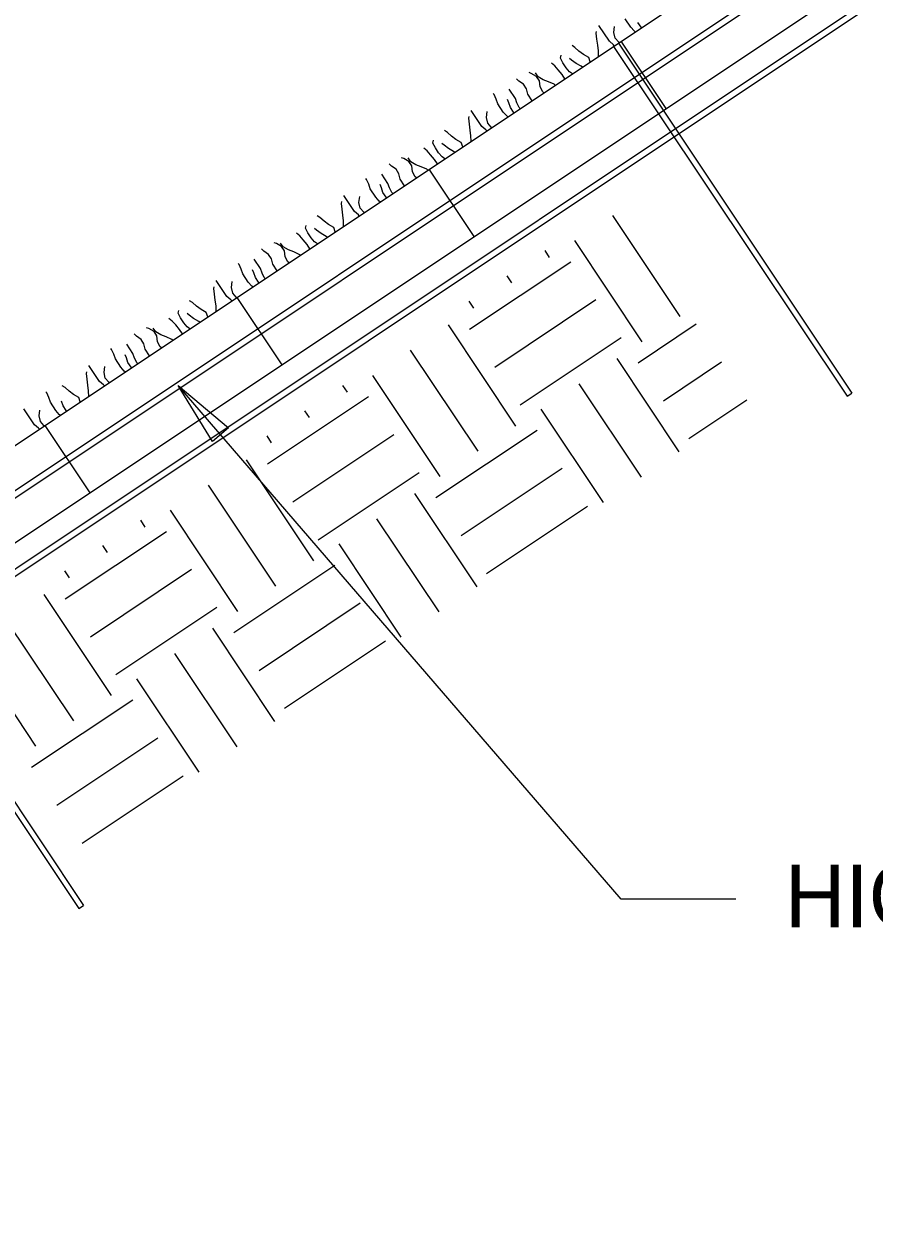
# Model space of a CAD drawing. Extents: x 638850 to 644908, y 297188 to 298900.
# Drawn here: x 643142.5 to 643180.5, y 297715.7 to 297769.1 of the extents above; entities that cross this region are included whole.
import ezdxf

# ---------------------------------------------------------------- set-up
doc = ezdxf.new("R2010")
doc.units = 0
for name, color, linetype in [('13', 7, 'Continuous'), ('3', 7, 'Continuous'), ('4', 7, 'Continuous'), ('5', 7, 'Continuous'), ('6', 7, 'Continuous'), ('7', 7, 'Continuous'), ('8', 7, 'Continuous'), ('9', 7, 'Continuous')]:
    doc.layers.add(name, color=color, linetype=linetype)

msp = doc.modelspace()

# ---------------------------------------------------------------- linework, layer by layer
at = {"layer": '13'}
for p, q in [((643171.858, 297755.988), (643168.846, 297760.504)), ((643170.164, 297754.859), (643167.153, 297759.375)), ((643166.024, 297758.622), (643165.817, 297758.932)), ((643162.448, 297755.422), (643166.964, 297758.433)), ((643164.33, 297757.493), (643164.124, 297757.803)), ((643162.636, 297756.364), (643162.43, 297756.672)), ((643163.577, 297753.728), (643168.093, 297756.739)), ((643164.519, 297751.094), (643161.507, 297755.61)), ((643169.975, 297753.919), (643172.576, 297755.654)), ((643164.708, 297752.034), (643169.222, 297755.046)), ((643162.825, 297749.965), (643159.814, 297754.481)), ((643171.814, 297749.937), (643169.035, 297754.106)), ((643171.104, 297752.225), (643173.705, 297753.96)), ((643161.132, 297748.836), (643158.12, 297753.352)), ((643156.991, 297752.599), (643156.785, 297752.907)), ((643170.121, 297748.808), (643167.342, 297752.977)), ((643153.415, 297749.398), (643157.931, 297752.41)), ((643155.298, 297751.47), (643155.091, 297751.778)), ((643168.427, 297747.679), (643165.648, 297751.848)), ((643172.236, 297750.532), (643174.837, 297752.267)), ((643154.546, 297747.705), (643159.06, 297750.716)), ((643160.943, 297747.894), (643165.459, 297750.905)), ((643153.604, 297750.339), (643153.398, 297750.649)), ((643155.487, 297745.071), (643152.475, 297749.587)), ((643162.074, 297746.2), (643166.588, 297749.212)), ((643155.675, 297746.011), (643160.192, 297749.023)), ((643153.793, 297743.942), (643150.781, 297748.456)), ((643162.782, 297743.914), (643160.003, 297748.083)), ((643163.203, 297744.507), (643167.719, 297747.518)), ((643152.099, 297742.811), (643149.088, 297747.327)), ((643161.088, 297742.785), (643158.309, 297746.954)), ((643147.959, 297746.576), (643147.753, 297746.884)), ((643144.385, 297743.375), (643148.901, 297746.387)), ((643146.265, 297745.445), (643146.059, 297745.755)), ((643159.397, 297741.656), (643156.616, 297745.825)), ((643151.913, 297741.871), (643156.429, 297744.882)), ((643144.572, 297744.316), (643144.365, 297744.626)), ((643145.514, 297741.682), (643150.03, 297744.693)), ((643146.454, 297739.048), (643143.443, 297743.562)), ((643146.643, 297739.988), (643151.159, 297743)), ((643153.042, 297740.177), (643157.558, 297743.189)), ((643144.761, 297737.917), (643141.749, 297742.433)), ((643153.752, 297737.891), (643150.97, 297742.06)), ((643143.067, 297736.788), (643140.055, 297741.304)), ((643154.171, 297738.484), (643158.687, 297741.495)), ((643152.058, 297736.762), (643149.277, 297740.928)), ((643150.365, 297735.631), (643147.583, 297739.799)), ((643142.88, 297735.848), (643147.396, 297738.859)), ((643144.009, 297734.154), (643148.526, 297737.166)), ((643145.138, 297732.461), (643149.655, 297735.472))]:
    msp.add_line(p, q, dxfattribs=at)
at = {"layer": '4'}
msp.add_lwpolyline([(643281.395, 297840.752), (643094.37, 297716.022), (643094.214, 297716.257), (643281.239, 297840.986)], close=True, dxfattribs=at)
at = {"layer": '5'}
for p, q in [((643093.743, 297717.948), (643280.768, 297842.678)), ((643094.841, 297714.331), (643281.864, 297839.058)), ((643171.232, 297765.277), (643169.224, 297768.286)), ((643162.652, 297759.553), (643160.643, 297762.565)), ((643154.071, 297753.832), (643152.065, 297756.842)), ((643145.492, 297748.109), (643143.484, 297751.12))]:
    msp.add_line(p, q, dxfattribs=at)
at = {"layer": '6'}
for p, q in [((643169.224, 297729.953), (643149.42, 297752.903)), ((643174.346, 297729.953), (643169.224, 297729.953))]:
    msp.add_line(p, q, dxfattribs=at)
msp.add_lwpolyline([(643150.962, 297750.399), (643149.42, 297752.903), (643151.672, 297751.012)], close=True, dxfattribs=at)
at = {"layer": '7'}
for p, q in [((643168.883, 297768.055), (643169.098, 297768.199)), ((643168.883, 297768.055), (643179.309, 297752.422)), ((643169.098, 297768.199), (643179.524, 297752.565)), ((643179.309, 297752.422), (643179.524, 297752.565)), ((643134.561, 297745.166), (643144.987, 297729.533)), ((643134.776, 297745.309), (643145.202, 297729.676)), ((643144.987, 297729.533), (643145.202, 297729.676))]:
    msp.add_line(p, q, dxfattribs=at)
at = {"layer": '8'}
msp.add_lwpolyline([(643282.481, 297837.972), (643095.595, 297713.336), (643095.438, 297713.569), (643282.324, 297838.207)], close=True, dxfattribs=at)
at = {"layer": '9'}
for p, q in [((643168.694, 297768.28), (643168.218, 297768.994)), ((643168.897, 297768.671), (643168.928, 297768.938)), ((643169.647, 297768.916), (643169.403, 297769.283)), ((643169.799, 297768.743), (643169.647, 297768.916)), ((643170.107, 297768.912), (643169.963, 297769.127)), ((643170.129, 297768.89), (643170.107, 297768.912)), ((643168.108, 297768.638), (643168.123, 297768.713)), ((643168.138, 297768.374), (643168.108, 297768.638)), ((643168.172, 297768.115), (643168.138, 297768.374)), ((643168.871, 297768.124), (643168.694, 297768.28)), ((643168.952, 297768.424), (643168.897, 297768.671)), ((643169.108, 297768.246), (643168.952, 297768.424)), ((643169.847, 297768.702), (643169.799, 297768.743)), ((643167.154, 297768.002), (643167.024, 297768.088)), ((643167.334, 297767.838), (643167.154, 297768.002)), ((643167.534, 297767.69), (643167.334, 297767.838)), ((643168.204, 297767.852), (643168.172, 297768.115)), ((643168.213, 297767.612), (643168.204, 297767.852)), ((643168.912, 297768.078), (643168.871, 297768.124)), ((643169.137, 297768.229), (643169.108, 297768.246)), ((643166.251, 297767.181), (643166.099, 297767.299)), ((643166.508, 297767.535), (643166.537, 297767.656)), ((643166.614, 297767.321), (643166.508, 297767.535)), ((643166.761, 297767.101), (643166.614, 297767.321)), ((643167.002, 297767.436), (643166.91, 297767.519)), ((643167.203, 297767.286), (643167.002, 297767.436)), ((643167.429, 297767.163), (643167.203, 297767.286)), ((643167.767, 297767.56), (643167.534, 297767.69)), ((643167.837, 297767.361), (643167.767, 297767.56)), ((643165.205, 297766.838), (643165.104, 297766.88)), ((643165.435, 297766.71), (643165.205, 297766.838)), ((643165.514, 297766.689), (643165.396, 297766.866)), ((643165.565, 297766.514), (643165.435, 297766.71)), ((643165.741, 297766.567), (643165.514, 297766.689)), ((643166.402, 297767.008), (643166.251, 297767.181)), ((643166.576, 297766.802), (643166.402, 297767.008)), ((643166.706, 297766.607), (643166.576, 297766.802)), ((643166.916, 297766.922), (643166.761, 297767.101)), ((643167.038, 297766.829), (643166.916, 297766.922)), ((643167.488, 297767.129), (643167.429, 297767.163)), ((643164.491, 297765.733), (643164.217, 297766.145)), ((643164.65, 297766.505), (643164.544, 297766.609)), ((643164.856, 297766.36), (643164.65, 297766.505)), ((643164.986, 297766.165), (643164.856, 297766.36)), ((643165.042, 297765.918), (643164.986, 297766.165)), ((643165.597, 297766.251), (643165.565, 297766.514)), ((643165.715, 297766.019), (643165.597, 297766.251)), ((643165.979, 297766.469), (643165.741, 297766.567)), ((643166.226, 297766.36), (643165.979, 297766.469)), ((643166.276, 297766.321), (643166.226, 297766.36)), ((643163.539, 297765.902), (643163.505, 297765.952)), ((643163.64, 297765.695), (643163.539, 297765.902)), ((643163.707, 297765.484), (643163.64, 297765.695)), ((643164.2, 297765.539), (643164.146, 297765.675)), ((643164.564, 297765.526), (643164.491, 297765.733)), ((643165.236, 297765.627), (643165.042, 297765.918)), ((643165.768, 297765.982), (643165.715, 297766.019)), ((643162.998, 297764.482), (643162.522, 297765.195)), ((643163.202, 297764.873), (643163.233, 297765.139)), ((643163.952, 297765.118), (643163.707, 297765.484)), ((643164.104, 297764.945), (643163.952, 297765.118)), ((643164.268, 297765.328), (643164.2, 297765.539)), ((643164.411, 297765.114), (643164.268, 297765.328)), ((643164.434, 297765.092), (643164.411, 297765.114)), ((643164.665, 297765.32), (643164.564, 297765.526)), ((643164.706, 297765.274), (643164.665, 297765.32)), ((643162.412, 297764.84), (643162.427, 297764.915)), ((643162.442, 297764.575), (643162.412, 297764.84)), ((643162.477, 297764.316), (643162.442, 297764.575)), ((643163.257, 297764.626), (643163.202, 297764.873)), ((643163.412, 297764.447), (643163.257, 297764.626)), ((643164.152, 297764.904), (643164.104, 297764.945)), ((643161.458, 297764.204), (643161.328, 297764.289)), ((643161.64, 297764.041), (643161.458, 297764.204)), ((643161.839, 297763.891), (643161.64, 297764.041)), ((643162.509, 297764.053), (643162.477, 297764.316)), ((643162.517, 297763.814), (643162.509, 297764.053)), ((643163.175, 297764.326), (643162.998, 297764.482)), ((643163.216, 297764.28), (643163.175, 297764.326)), ((643163.442, 297764.43), (643163.412, 297764.447)), ((643160.555, 297763.382), (643160.403, 297763.5)), ((643160.812, 297763.736), (643160.841, 297763.857)), ((643160.918, 297763.523), (643160.812, 297763.736)), ((643161.065, 297763.302), (643160.918, 297763.523)), ((643161.306, 297763.638), (643161.214, 297763.72)), ((643161.508, 297763.488), (643161.306, 297763.638)), ((643161.734, 297763.364), (643161.508, 297763.488)), ((643162.071, 297763.762), (643161.839, 297763.891)), ((643162.141, 297763.563), (643162.071, 297763.762)), ((643159.51, 297763.04), (643159.409, 297763.082)), ((643159.739, 297762.911), (643159.51, 297763.04)), ((643159.818, 297762.891), (643159.7, 297763.068)), ((643160.707, 297763.209), (643160.555, 297763.382)), ((643160.88, 297763.004), (643160.707, 297763.209)), ((643161.01, 297762.809), (643160.88, 297763.004)), ((643161.221, 297763.124), (643161.065, 297763.302)), ((643161.343, 297763.031), (643161.221, 297763.124)), ((643161.793, 297763.331), (643161.734, 297763.364)), ((643158.955, 297762.706), (643158.849, 297762.81)), ((643159.161, 297762.562), (643158.955, 297762.706)), ((643159.291, 297762.367), (643159.161, 297762.562)), ((643159.869, 297762.716), (643159.739, 297762.911)), ((643160.046, 297762.768), (643159.818, 297762.891)), ((643159.901, 297762.453), (643159.869, 297762.716)), ((643160.019, 297762.221), (643159.901, 297762.453)), ((643160.283, 297762.671), (643160.046, 297762.768)), ((643160.531, 297762.562), (643160.283, 297762.671)), ((643160.582, 297762.523), (643160.531, 297762.562)), ((643157.843, 297762.103), (643157.809, 297762.154)), ((643157.944, 297761.897), (643157.843, 297762.103)), ((643158.012, 297761.686), (643157.944, 297761.897)), ((643158.505, 297761.741), (643158.451, 297761.877)), ((643158.796, 297761.935), (643158.521, 297762.347)), ((643158.869, 297761.728), (643158.796, 297761.935)), ((643159.346, 297762.119), (643159.291, 297762.367)), ((643159.54, 297761.828), (643159.346, 297762.119)), ((643160.075, 297762.185), (643160.019, 297762.221)), ((643157.303, 297760.683), (643156.827, 297761.397)), ((643157.506, 297761.075), (643157.537, 297761.341)), ((643158.256, 297761.319), (643158.012, 297761.686)), ((643158.572, 297761.53), (643158.505, 297761.741)), ((643158.716, 297761.315), (643158.572, 297761.53)), ((643158.97, 297761.521), (643158.869, 297761.728)), ((643159.011, 297761.475), (643158.97, 297761.521)), ((643156.717, 297761.041), (643156.732, 297761.117)), ((643156.747, 297760.777), (643156.717, 297761.041)), ((643157.561, 297760.827), (643157.506, 297761.075)), ((643157.717, 297760.649), (643157.561, 297760.827)), ((643158.408, 297761.146), (643158.256, 297761.319)), ((643158.456, 297761.105), (643158.408, 297761.146)), ((643158.74, 297761.295), (643158.716, 297761.315)), ((643155.763, 297760.405), (643155.633, 297760.491)), ((643155.945, 297760.242), (643155.763, 297760.405)), ((643156.781, 297760.518), (643156.747, 297760.777)), ((643156.813, 297760.255), (643156.781, 297760.518)), ((643157.48, 297760.527), (643157.303, 297760.683)), ((643157.521, 297760.481), (643157.48, 297760.527)), ((643157.746, 297760.632), (643157.717, 297760.649)), ((643155.117, 297759.938), (643155.146, 297760.059)), ((643155.223, 297759.724), (643155.117, 297759.938)), ((643155.611, 297759.839), (643155.519, 297759.922)), ((643155.812, 297759.689), (643155.611, 297759.839)), ((643156.145, 297760.094), (643155.945, 297760.242)), ((643156.376, 297759.963), (643156.145, 297760.094)), ((643156.446, 297759.765), (643156.376, 297759.963)), ((643156.821, 297760.015), (643156.813, 297760.255)), ((643153.814, 297759.241), (643153.713, 297759.284)), ((643154.044, 297759.113), (643153.814, 297759.241)), ((643154.123, 297759.092), (643154.005, 297759.269)), ((643154.86, 297759.584), (643154.708, 297759.702)), ((643155.011, 297759.411), (643154.86, 297759.584)), ((643155.185, 297759.206), (643155.011, 297759.411)), ((643155.37, 297759.504), (643155.223, 297759.724)), ((643155.525, 297759.325), (643155.37, 297759.504)), ((643155.647, 297759.232), (643155.525, 297759.325)), ((643156.038, 297759.566), (643155.812, 297759.689)), ((643156.097, 297759.532), (643156.038, 297759.566)), ((643153.259, 297758.908), (643153.153, 297759.012)), ((643153.465, 297758.763), (643153.259, 297758.908)), ((643153.595, 297758.568), (643153.465, 297758.763)), ((643154.174, 297758.918), (643154.044, 297759.113)), ((643154.35, 297758.97), (643154.123, 297759.092)), ((643154.206, 297758.654), (643154.174, 297758.918)), ((643154.588, 297758.872), (643154.35, 297758.97)), ((643154.835, 297758.763), (643154.588, 297758.872)), ((643154.887, 297758.725), (643154.835, 297758.763)), ((643155.315, 297759.01), (643155.185, 297759.206)), ((643152.148, 297758.305), (643152.114, 297758.355)), ((643152.249, 297758.098), (643152.148, 297758.305)), ((643153.1, 297758.136), (643152.826, 297758.548)), ((643153.651, 297758.321), (643153.595, 297758.568)), ((643153.845, 297758.03), (643153.651, 297758.321)), ((643154.324, 297758.423), (643154.206, 297758.654)), ((643154.379, 297758.386), (643154.324, 297758.423)), ((643152.316, 297757.887), (643152.249, 297758.098)), ((643152.561, 297757.521), (643152.316, 297757.887)), ((643152.809, 297757.942), (643152.755, 297758.078)), ((643152.877, 297757.732), (643152.809, 297757.942)), ((643153.02, 297757.517), (643152.877, 297757.732)), ((643153.173, 297757.929), (643153.1, 297758.136)), ((643153.274, 297757.723), (643153.173, 297757.929)), ((643153.315, 297757.677), (643153.274, 297757.723)), ((643151.021, 297757.243), (643151.036, 297757.318)), ((643151.051, 297756.979), (643151.021, 297757.243)), ((643151.607, 297756.885), (643151.131, 297757.598)), ((643151.81, 297757.276), (643151.844, 297757.544)), ((643151.866, 297757.029), (643151.81, 297757.276)), ((643152.713, 297757.348), (643152.561, 297757.521)), ((643152.761, 297757.307), (643152.713, 297757.348)), ((643153.044, 297757.496), (643153.02, 297757.517)), ((643150.067, 297756.607), (643149.937, 297756.692)), ((643150.249, 297756.444), (643150.067, 297756.607)), ((643151.086, 297756.72), (643151.051, 297756.979)), ((643151.118, 297756.456), (643151.086, 297756.72)), ((643151.784, 297756.729), (643151.607, 297756.885)), ((643151.825, 297756.683), (643151.784, 297756.729)), ((643152.021, 297756.85), (643151.866, 297757.029)), ((643152.051, 297756.834), (643152.021, 297756.85)), ((643149.421, 297756.139), (643149.45, 297756.26)), ((643149.527, 297755.926), (643149.421, 297756.139)), ((643149.915, 297756.041), (643149.823, 297756.123)), ((643150.117, 297755.891), (643149.915, 297756.041)), ((643150.45, 297756.296), (643150.249, 297756.444)), ((643150.68, 297756.165), (643150.45, 297756.296)), ((643150.75, 297755.966), (643150.68, 297756.165)), ((643151.126, 297756.217), (643151.118, 297756.456)), ((643148.119, 297755.443), (643148.018, 297755.485)), ((643149.164, 297755.785), (643149.012, 297755.903)), ((643149.316, 297755.612), (643149.164, 297755.785)), ((643149.489, 297755.407), (643149.316, 297755.612)), ((643149.674, 297755.705), (643149.527, 297755.926)), ((643149.83, 297755.527), (643149.674, 297755.705)), ((643149.952, 297755.434), (643149.83, 297755.527)), ((643150.344, 297755.769), (643150.117, 297755.891)), ((643150.402, 297755.734), (643150.344, 297755.769)), ((643147.564, 297755.109), (643147.459, 297755.215)), ((643147.77, 297754.965), (643147.564, 297755.109)), ((643147.9, 297754.77), (643147.77, 297754.965)), ((643148.348, 297755.314), (643148.119, 297755.443)), ((643148.427, 297755.294), (643148.309, 297755.471)), ((643148.478, 297755.119), (643148.348, 297755.314)), ((643148.655, 297755.172), (643148.427, 297755.294)), ((643148.51, 297754.856), (643148.478, 297755.119)), ((643148.894, 297755.075), (643148.655, 297755.172)), ((643149.14, 297754.965), (643148.894, 297755.075)), ((643149.191, 297754.927), (643149.14, 297754.965)), ((643149.619, 297755.212), (643149.489, 297755.407)), ((643146.452, 297754.506), (643146.418, 297754.557)), ((643146.553, 297754.3), (643146.452, 297754.506)), ((643147.405, 297754.338), (643147.13, 297754.75)), ((643147.955, 297754.522), (643147.9, 297754.77)), ((643148.149, 297754.231), (643147.955, 297754.522)), ((643148.628, 297754.624), (643148.51, 297754.856)), ((643148.684, 297754.588), (643148.628, 297754.624)), ((643146.621, 297754.089), (643146.553, 297754.3)), ((643146.865, 297753.722), (643146.621, 297754.089)), ((643147.114, 297754.144), (643147.06, 297754.28)), ((643147.181, 297753.933), (643147.114, 297754.144)), ((643147.325, 297753.718), (643147.181, 297753.933)), ((643147.478, 297754.131), (643147.405, 297754.338)), ((643147.579, 297753.924), (643147.478, 297754.131)), ((643147.62, 297753.878), (643147.579, 297753.924)), ((643145.325, 297753.444), (643145.341, 297753.52)), ((643145.356, 297753.18), (643145.325, 297753.444)), ((643145.911, 297753.086), (643145.436, 297753.8)), ((643146.115, 297753.478), (643146.148, 297753.745)), ((643146.17, 297753.23), (643146.115, 297753.478)), ((643147.017, 297753.55), (643146.865, 297753.722)), ((643147.065, 297753.509), (643147.017, 297753.55)), ((643147.349, 297753.698), (643147.325, 297753.718)), ((643144.372, 297752.808), (643144.242, 297752.894)), ((643145.39, 297752.921), (643145.356, 297753.18)), ((643145.422, 297752.658), (643145.39, 297752.921)), ((643146.089, 297752.93), (643145.911, 297753.086)), ((643146.13, 297752.885), (643146.089, 297752.93)), ((643146.326, 297753.052), (643146.17, 297753.23)), ((643146.355, 297753.035), (643146.326, 297753.052)), ((643143.553, 297752.571), (643143.519, 297752.621)), ((643143.654, 297752.364), (643143.553, 297752.571)), ((643143.721, 297752.154), (643143.654, 297752.364)), ((643144.554, 297752.645), (643144.372, 297752.808)), ((643144.754, 297752.497), (643144.554, 297752.645)), ((643144.985, 297752.366), (643144.754, 297752.497)), ((643145.055, 297752.168), (643144.985, 297752.366)), ((643145.43, 297752.418), (643145.422, 297752.658)), ((643143.012, 297751.151), (643142.536, 297751.864)), ((643143.216, 297751.542), (643143.247, 297751.808)), ((643143.966, 297751.787), (643143.721, 297752.154)), ((643144.118, 297751.614), (643143.966, 297751.787)), ((643144.282, 297751.998), (643144.214, 297752.208)), ((643144.425, 297751.783), (643144.282, 297751.998)), ((643144.448, 297751.761), (643144.425, 297751.783)), ((643143.271, 297751.295), (643143.216, 297751.542)), ((643143.426, 297751.116), (643143.271, 297751.295)), ((643144.166, 297751.573), (643144.118, 297751.614)), ((643143.189, 297750.995), (643143.012, 297751.151)), ((643143.23, 297750.949), (643143.189, 297750.995)), ((643143.456, 297751.1), (643143.426, 297751.116))]:
    msp.add_line(p, q, dxfattribs=at)

# ---------------------------------------------------------------- texts
at = {"layer": '3'}
msp.add_text('HIGH STRENGTH TENDONS WHERE REQUIRED BY DESIGN', height=2.799, dxfattribs=at).set_placement((643176.533, 297728.69))

doc.saveas('drawing.dxf')
